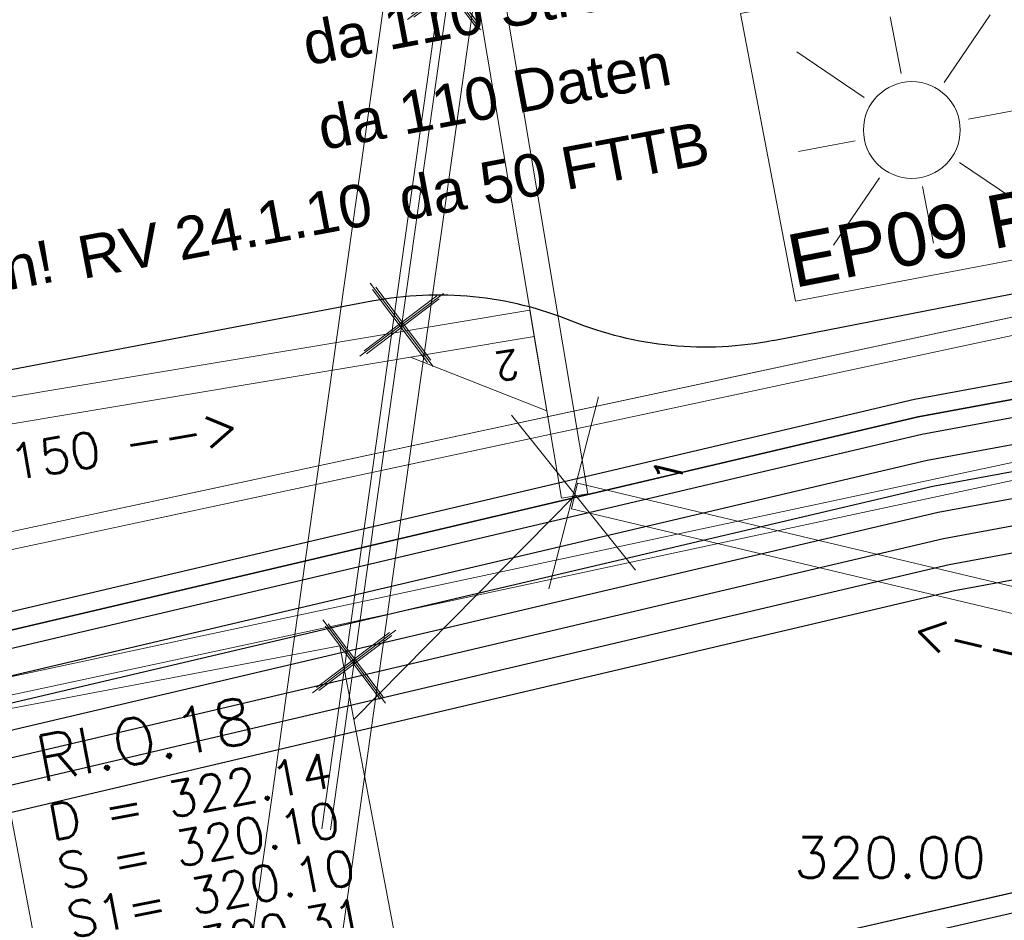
# Model space of a CAD drawing. Header units: metres. Extents: x -502 to 161, y -108 to 174.
# Tile 560 of 656: x -41.06 to -35.51, y -9.63 to -4.55. Entities that reach past the tile are written whole.
import ezdxf

# ---------------------------------------------------------------- set-up
doc = ezdxf.new("R2010")
doc.units = ezdxf.units.M
doc.header["$LTSCALE"] = 0.1
for name, pattern in [('125', [101.6, 100.001, -1.599]), ('237', [93, 75, -18]), ('239', [93, 75, -18])]:
    doc.linetypes.add(name, pattern=pattern)
for name, color, linetype in [('BRI31-005.05-5p02-Koordinierung Lageplan 4. BA ZOB West 2022-06-15', 7, 'Continuous'), ('BRI32-005.02-5f05-Koordinierung Schemaplan 4 BA ZOB Teilbereich', 7, 'Continuous'), ('BRI32-005.03-5f06-Koordinierung Schemaplan 4 BA ZOB Teilbereich 2 Ost - Bahnhofsallee 2023-01-21', 7, 'Continuous')]:
    doc.layers.add(name, color=color, linetype=linetype)
doc.styles.add('Arial', font='arial.ttf')
doc.styles.add('RomanS', font='romans__.ttf')
doc.styles.add('Txt', font='txt_____.ttf')

# ---------------------------------------------------------------- blocks, each defined once
blk = doc.blocks.new('WP_LP-1020')
at = {"color": 7, "linetype": 'Continuous', "lineweight": 20, "transparency": 33554687}
for p, q in [((-0.8253, 0.8253), (0.8253, 0.8253)), ((-0.8253, -0.8253), (-0.8253, 0.8253)), ((0.8253, -0.8253), (0.8253, 0.8253)), ((-0.8253, -0.8253), (0.8253, -0.8253))]:
    blk.add_line(p, q, dxfattribs=at)
at = {"color": 1, "linetype": 'Continuous', "lineweight": 9, "true_color": 0xff0000, "transparency": 33554687}
for p, q in [((0, 0.649924), (0, 0.324962)), ((-0.554739, 0.55475), (-0.229777, 0.229788)), ((0.229777, 0.229788), (0.554739, 0.55475)), ((-0.324962, 0), (-0.649924, 0)), ((0.324962, 0), (0.649924, 0)), ((-0.229777, -0.229777), (-0.554739, -0.554739)), ((0.229777, -0.229777), (0.554739, -0.554739)), ((0, -0.324962), (0, -0.649924))]:
    blk.add_line(p, q, dxfattribs=at)
at = {"color": 7, "linetype": 'Continuous', "lineweight": 20, "transparency": 33554687}
blk.add_circle((0, 0), 0.272749, dxfattribs=at)
blk = doc.blocks.new('1016')
at = {"color": 7, "linetype": 'Continuous', "lineweight": 9, "transparency": 33554687}
for p, q in [((0.703072, 0.277444), (1.257444, -0.276928)), ((1.257444, 0.277444), (0.703072, -0.276928))]:
    blk.add_line(p, q, dxfattribs=at)
at = {"color": 2, "linetype": 'Continuous', "lineweight": 20, "true_color": 0xffff00, "transparency": 33554687}
for p, q in [((1.212401, 0.25319), (0.727326, -0.231885)), ((0.727326, 0.232401), (1.212401, -0.252674)), ((0.748114, 0.25319), (1.23319, -0.231885)), ((1.23319, 0.232401), (0.748114, -0.252674))]:
    blk.add_line(p, q, dxfattribs=at)

msp = doc.modelspace()

# ---------------------------------------------------------------- linework, layer by layer
at = {"layer": 'BRI31-005.05-5p02-Koordinierung Lageplan 4. BA ZOB West 2022-06-15', "color": 6, "linetype": 'Continuous', "lineweight": 25, "true_color": 0xff00ff, "transparency": 33554687, "flags": 128}
for points in [[(-12.8197, -7.1584), (-13.0948, -7.1684), (-17.6753, -7.3484), (-25.0233, -7.7685), (-29.4119, -8.0888), (-36.588, -9.7298), (-36.8022, -9.7791), (-48.761, -11.229), (-54.8582, -12.3594), (-60.5568, -13.5195), (-72.2392, -15.9794), (-83.9386, -18.0493), (-95.7552, -20.2994), (-107.5641, -22.6294), (-119.3715, -24.8394), (-124.8625, -26.009), (-126.093, -26.1489), (-127.2478, -26.3291), (-138.8097, -28.3993), (-150.5411, -30.6494), (-156.6329, -31.8278), (-162.3974, -31.1788), (-174.3003, -29.339)], [(-174.3171, -29.4477), (-162.412, -31.2879), (-156.6285, -31.939), (-150.5203, -30.7574), (-138.7897, -28.5075), (-127.2296, -26.4376), (-126.0783, -26.2579), (-124.8448, -26.1177), (-119.3499, -24.9473), (-107.5433, -22.7374), (-95.7342, -20.4074), (-83.9188, -18.1575), (-72.2182, -16.0874), (-60.5345, -13.6272), (-54.8372, -12.4674), (-48.7444, -11.3378), (-36.7832, -9.8876), (-36.5634, -9.837), (-29.3955, -8.1979), (-25.0161, -7.8783), (-17.67, -7.4583), (-13.0906, -7.2783), (-12.8157, -7.2683)]]:
    msp.add_lwpolyline(points, dxfattribs=at)
at = {"layer": 'BRI32-005.02-5f05-Koordinierung Schemaplan 4 BA ZOB Teilbereich', "color": 1, "linetype": 'Continuous', "lineweight": 35, "true_color": 0xff0000, "transparency": 33554687, "flags": 128}
msp.add_lwpolyline([(-49.0413, -9.8571), (-35.9967, -6.7899), (-33.476, -6.3243), (-33.476, -6.3243, 0.055863), (-32.9174, -6.155), (-32.9174, -6.155), (-32.9174, -6.155, -0.055858), (-32.3589, -5.9857), (-32.3589, -5.9857), (-31.4149, -5.8113, 0.044912), (-30.9313, -5.6763, -0.044908), (-30.4478, -5.5412), (-28.1952, -5.1251, -0.138749), (-27.4564, -5.1941, 0.112438), (-26.7123, -5.3026), (-26.7123, -5.3026, -0.06559), (-23.1162, -5.4897)], format="xyb", dxfattribs=at)
at = {"layer": 'BRI32-005.02-5f05-Koordinierung Schemaplan 4 BA ZOB Teilbereich', "color": 6, "linetype": 'Continuous', "lineweight": 25, "true_color": 0xff00ff, "transparency": 33554687, "flags": 128}
for points in [[(-12.8197, -7.1584), (-13.0948, -7.1684), (-17.6753, -7.3484), (-25.0233, -7.7685), (-29.4119, -8.0888), (-36.588, -9.7298), (-36.8022, -9.7791), (-48.761, -11.229), (-54.8582, -12.3594), (-60.5568, -13.5195), (-72.2392, -15.9794), (-83.9386, -18.0493), (-95.7552, -20.2994), (-107.5641, -22.6294), (-119.3715, -24.8394), (-124.8625, -26.009), (-126.093, -26.1489), (-127.2478, -26.3291), (-138.8097, -28.3993), (-150.5411, -30.6494), (-156.6329, -31.8278), (-162.3974, -31.1788), (-174.3003, -29.339)], [(-174.3171, -29.4477), (-162.412, -31.2879), (-156.6285, -31.939), (-150.5203, -30.7574), (-138.7897, -28.5075), (-127.2296, -26.4376), (-126.0783, -26.2579), (-124.8448, -26.1177), (-119.3499, -24.9473), (-107.5433, -22.7374), (-95.7342, -20.4074), (-83.9188, -18.1575), (-72.2182, -16.0874), (-60.5345, -13.6272), (-54.8372, -12.4674), (-48.7444, -11.3378), (-36.7832, -9.8876), (-36.5634, -9.837), (-29.3955, -8.1979), (-25.0161, -7.8783), (-17.67, -7.4583), (-13.0906, -7.2783), (-12.8157, -7.2683)]]:
    msp.add_lwpolyline(points, dxfattribs=at)
at = {"layer": 'BRI32-005.03-5f06-Koordinierung Schemaplan 4 BA ZOB Teilbereich 2 Ost - Bahnhofsallee 2023-01-21', "color": 7, "linetype": 'Continuous', "lineweight": 13, "transparency": 33554687}
for p, q in [((-51.1802, -9.5949), (-24.1444, -3.8021)), ((-51.1802, -9.5949), (-24.1444, -3.8021)), ((-51.1165, -9.6835), (-24.212, -3.9189)), ((-51.1165, -9.6835), (-24.212, -3.9189)), ((-50.9698, -10.368), (-24.0653, -4.6033)), ((-50.9698, -10.368), (-24.0653, -4.6033)), ((-50.9916, -10.4749), (-23.9559, -4.6822)), ((-50.9916, -10.4749), (-23.9559, -4.6822)), ((-38.078, -7.7591), (-37.7986, -6.6766)), ((-38.2875, -6.7813), (-37.5891, -7.6544))]:
    msp.add_line(p, q, dxfattribs=at)
at = {"layer": 'BRI32-005.03-5f06-Koordinierung Schemaplan 4 BA ZOB Teilbereich 2 Ost - Bahnhofsallee 2023-01-21', "color": 1, "linetype": 'Continuous', "lineweight": 13, "true_color": 0xff0000, "transparency": 33554687}
for p, q in [((-38.1848, -6.1883), (-42.4242, -6.8989)), ((-38.16, -6.3362), (-42.4511, -7.0556))]:
    msp.add_line(p, q, dxfattribs=at)
at = {"layer": 'BRI32-005.03-5f06-Koordinierung Schemaplan 4 BA ZOB Teilbereich 2 Ost - Bahnhofsallee 2023-01-21', "color": 7, "linetype": 'Continuous', "lineweight": 9, "transparency": 33554687}
msp.add_line((-38.1848, -6.1883), (-38.16, -6.3362), dxfattribs=at)
at = {"layer": 'BRI32-005.03-5f06-Koordinierung Schemaplan 4 BA ZOB Teilbereich 2 Ost - Bahnhofsallee 2023-01-21', "color": 7, "linetype": '125', "lineweight": 13, "transparency": 33554687}
for p, q in [((-38.078, -7.7591), (-37.7986, -6.6766)), ((-38.2875, -6.7813), (-37.5891, -7.6544))]:
    msp.add_line(p, q, dxfattribs=at)
at = {"layer": 'BRI32-005.03-5f06-Koordinierung Schemaplan 4 BA ZOB Teilbereich 2 Ost - Bahnhofsallee 2023-01-21', "color": 7, "linetype": 'Continuous', "lineweight": 20, "transparency": 33554687}
for p, q in [((-38.078, -7.7591), (-37.7986, -6.6766)), ((-38.2875, -6.7813), (-37.5891, -7.6544))]:
    msp.add_line(p, q, dxfattribs=at)
at = {"layer": 'BRI32-005.03-5f06-Koordinierung Schemaplan 4 BA ZOB Teilbereich 2 Ost - Bahnhofsallee 2023-01-21', "color": 1, "linetype": 'Continuous', "lineweight": 20, "true_color": 0xff0000, "transparency": 33554687}
msp.add_line((-37.9331, -7.236), (-39.1767, -8.4965), dxfattribs=at)
at = {"layer": 'BRI32-005.03-5f06-Koordinierung Schemaplan 4 BA ZOB Teilbereich 2 Ost - Bahnhofsallee 2023-01-21', "color": 255, "linetype": 'Continuous', "lineweight": 9, "transparency": 33554687, "flags": 128}
msp.add_lwpolyline([(-39.3087, -9.1182), (-36.8996, 7.964), (-36.8668, 8.1949), (-37.2771, 8.1616), (-37.3426, 7.6909), (-37.3543, 7.6063), (-37.5717, 7.5817), (-37.8307, 7.5527), (-38.4521, 7.4829), (-39.2347, 7.7331), (-46.7361, 6.6886), (-48.2342, 6.5357), (-48.7383, 6.4846), (-48.9714, 6.6396), (-49.9163, 7.2686), (-49.9772, 7.3095)], dxfattribs=at)
at = {"layer": 'BRI32-005.03-5f06-Koordinierung Schemaplan 4 BA ZOB Teilbereich 2 Ost - Bahnhofsallee 2023-01-21', "color": 190, "linetype": 'Continuous', "lineweight": 13, "true_color": 0x7f00ff, "transparency": 33554687, "flags": 128}
msp.add_lwpolyline([(-50.0051, 7.268), (-49.9441, 7.227), (-48.9991, 6.598), (-48.7511, 6.433), (-48.2291, 6.486), (-46.7301, 6.639), (-39.2391, 7.682), (-38.4571, 7.432), (-37.8251, 7.503), (-37.5661, 7.532), (-37.3101, 7.561), (-37.2931, 7.684), (-37.2331, 8.115), (-36.9251, 8.14), (-36.9491, 7.971), (-39.3582, -9.1112)], dxfattribs=at)
at = {"layer": 'BRI32-005.03-5f06-Koordinierung Schemaplan 4 BA ZOB Teilbereich 2 Ost - Bahnhofsallee 2023-01-21', "color": 250, "linetype": 'Continuous', "lineweight": 20, "true_color": 0x333333, "transparency": 33554687, "flags": 128}
msp.add_lwpolyline([(-40.5141, -15.142), (-37.2471, 8.013), (-36.7511, 7.943), (-40.0191, -15.211), (-40.5141, -15.142)], dxfattribs=at)
at = {"layer": 'BRI32-005.03-5f06-Koordinierung Schemaplan 4 BA ZOB Teilbereich 2 Ost - Bahnhofsallee 2023-01-21', "color": 142, "linetype": 'Continuous', "lineweight": 30, "true_color": 0x0099cc, "transparency": 33554687, "flags": 128}
for points in [[(-36.8131, -6.3601), (-34.8502, -5.9763, 0.073684), (-34.4718, -5.8424), (-32.1862, -4.6312), (-32.1862, -4.6312, -0.07369), (-31.8078, -4.4972), (-31.8078, -4.4972), (-8.8936, -0.017), (-7.5211, -0.4055), (4.4431, 1.8711)], [(-36.8131, -6.3601), (-36.8131, -6.3601, -0.145677), (-37.949, -6.2504), (-37.949, -6.2504), (-37.949, -6.2504, 0.144389), (-39.075, -6.1389), (-39.075, -6.1389), (-47.4161, -7.7261), (-47.4161, -7.7261, -0.096734), (-48.1827, -7.7224), (-48.1827, -7.7224), (-50.6481, -7.2286, -0.303871), (-52.2181, -5.6513), (-52.357, -4.9411)]]:
    msp.add_lwpolyline(points, format="xyb", dxfattribs=at)
at = {"layer": 'BRI32-005.03-5f06-Koordinierung Schemaplan 4 BA ZOB Teilbereich 2 Ost - Bahnhofsallee 2023-01-21', "color": 1, "linetype": 'Continuous', "lineweight": 13, "true_color": 0xff0000, "transparency": 33554687, "flags": 128}
for points in [[(-39.1711, -0.3044), (-38.0071, -7.2484), (-37.8591, -7.2236), (-39.0231, -0.2796)], [(-38.16, -6.3362), (-38.0897, -6.7554), (-38.8574, -6.4531)], [(-29.2438, -9.222), (-37.9158, -7.163), (-37.9504, -7.309), (-29.2784, -9.368)]]:
    msp.add_lwpolyline(points, dxfattribs=at)
at = {"layer": 'BRI32-005.03-5f06-Koordinierung Schemaplan 4 BA ZOB Teilbereich 2 Ost - Bahnhofsallee 2023-01-21', "color": 7, "linetype": '239', "lineweight": 13, "transparency": 33554687, "flags": 128}
for points in [[(-31.3315, -6.2625), (-23.9559, -4.6822), (-24.1444, -3.8021), (-51.1802, -9.5949)], [(-50.9698, -10.368), (-24.0653, -4.6033), (-24.212, -3.9189), (-51.1165, -9.6835)]]:
    msp.add_lwpolyline(points, dxfattribs=at)
at = {"layer": 'BRI32-005.03-5f06-Koordinierung Schemaplan 4 BA ZOB Teilbereich 2 Ost - Bahnhofsallee 2023-01-21', "color": 1, "linetype": 'Continuous', "lineweight": 30, "true_color": 0xff0000, "transparency": 33554687, "flags": 128}
for points in [[(-23.098, -5.3914, 0.06559), (-26.7202, -5.2029), (-26.7202, -5.2029, -0.111569), (-27.4694, -5.0949), (-27.4694, -5.0949, 0.137889), (-28.2133, -5.0268), (-30.466, -5.4429), (-30.466, -5.4429, 0.044908), (-30.9495, -5.5779), (-30.9495, -5.5779, -0.044912), (-31.433, -5.713), (-32.377, -5.8874), (-32.377, -5.8874, 0.055858), (-32.9356, -6.0566), (-32.9356, -6.0566, -0.055863), (-33.4941, -6.2259), (-36.0172, -6.692), (-49.0619, -9.7592, -0.035613)], [(-49.0413, -9.8571), (-35.9967, -6.7899), (-33.476, -6.3243), (-33.476, -6.3243, 0.055863), (-32.9174, -6.155), (-32.9174, -6.155), (-32.9174, -6.155, -0.055858), (-32.3589, -5.9857), (-32.3589, -5.9857), (-31.4149, -5.8113, 0.044912), (-30.9313, -5.6763, -0.044908), (-30.4478, -5.5412), (-28.1952, -5.1251, -0.138749), (-27.4564, -5.1941, 0.112438), (-26.7123, -5.3026), (-26.7123, -5.3026, -0.06559), (-23.1162, -5.4897)]]:
    msp.add_lwpolyline(points, format="xyb", dxfattribs=at)
at = {"layer": 'BRI32-005.03-5f06-Koordinierung Schemaplan 4 BA ZOB Teilbereich 2 Ost - Bahnhofsallee 2023-01-21', "color": 3, "linetype": 'Continuous', "lineweight": 30, "true_color": 0x00ff00, "transparency": 33554687, "flags": 128}
msp.add_lwpolyline([(-58.9612, -10.9752), (-58.78, -10.9406, -0.124924), (-56.7865, -11.0645), (-56.7865, -11.0645, 0.123015), (-54.3722, -11.2133), (-54.3722, -11.2133, 0.004168), (-51.6655, -10.6881, 0.007754), (-48.9724, -10.0986), (-35.9453, -7.0346), (-34.4139, -6.7517), (-34.4135, -6.7517), (-33.3519, -6.5556), (-33.3518, -6.5556), (-32.2899, -6.3594)], format="xyb", dxfattribs=at)
at = {"layer": 'BRI32-005.03-5f06-Koordinierung Schemaplan 4 BA ZOB Teilbereich 2 Ost - Bahnhofsallee 2023-01-21', "color": 190, "linetype": 'Continuous', "lineweight": 30, "true_color": 0x7f00ff, "transparency": 33554687, "flags": 128}
msp.add_lwpolyline([(-58.9892, -10.8278), (-58.8078, -10.7932, -0.124904), (-56.7409, -10.9216, 0.122998), (-54.3996, -11.0658, 0.004215), (-51.7034, -10.5424, 0.007691), (-49.0208, -9.955), (-35.9761, -6.8878), (-34.4412, -6.6042), (-34.4412, -6.6042, 0.002314), (-33.38, -6.4031), (-33.38, -6.4031)], format="xyb", dxfattribs=at)
at = {"layer": 'BRI32-005.03-5f06-Koordinierung Schemaplan 4 BA ZOB Teilbereich 2 Ost - Bahnhofsallee 2023-01-21', "color": 7, "linetype": 'Continuous', "lineweight": 30, "transparency": 33554687, "flags": 128}
for points in [[(-32.2608, -6.5167), (-32.2608, -6.5167, 0.032377), (-33.3101, -6.7818), (-33.3101, -6.7818), (-33.3101, -6.7818, -0.032374), (-34.3594, -7.0468), (-34.3594, -7.0468), (-35.8837, -7.3283), (-48.9177, -10.3935, -0.007745), (-51.6108, -10.983), (-51.6108, -10.983, -0.004171), (-54.3175, -11.5082), (-54.3175, -11.5082, -0.123048), (-56.8776, -11.3504, 0.124966), (-58.7243, -11.2354), (-58.9055, -11.27)], [(-58.9333, -11.1226), (-58.7521, -11.088, -0.124945), (-56.832, -11.2075, 0.123031), (-54.3449, -11.3608, 0.004202), (-51.6452, -10.8367, 0.007704), (-48.9591, -10.2487), (-35.9145, -7.1815), (-34.3867, -6.8993, 0.016201), (-33.331, -6.6687)], [(-59.9506, -12.0179), (-59.2803, -11.8901, -0.011995), (-58.0787, -11.6908, -0.112193), (-57.0133, -11.7794), (-57.0133, -11.7794, 0.083263), (-55.1334, -12.0449), (-55.1334, -12.0449), (-55.1334, -12.0449, 0.084074), (-54.3613, -11.8936), (-54.3613, -11.8936), (-54.3613, -11.8936, -0.043509), (-53.5962, -11.6782), (-53.5962, -11.6782, 0.002903), (-51.7094, -11.309, 0.028853), (-51.4914, -11.2518, -0.020863), (-49.2635, -10.6288), (-35.8529, -7.4752), (-34.3322, -7.1943), (-33.3506, -7.0028)]]:
    msp.add_lwpolyline(points, format="xyb", dxfattribs=at)
at = {"layer": 'BRI32-005.03-5f06-Koordinierung Schemaplan 4 BA ZOB Teilbereich 2 Ost - Bahnhofsallee 2023-01-21', "color": 6, "linetype": 'Continuous', "lineweight": 20, "true_color": 0xff00ff, "transparency": 33554687, "flags": 128}
for points in [[(-12.8197, -7.1584), (-13.0948, -7.1684), (-17.6753, -7.3484), (-25.0233, -7.7685), (-29.4119, -8.0888), (-36.588, -9.7298), (-36.8022, -9.7791), (-48.761, -11.229), (-54.8582, -12.3594), (-60.5568, -13.5195), (-72.2392, -15.9794), (-83.9386, -18.0493), (-95.7552, -20.2994), (-107.5641, -22.6294), (-119.3715, -24.8394), (-124.8625, -26.009), (-126.093, -26.1489), (-127.2478, -26.3291), (-138.8097, -28.3993), (-150.5411, -30.6494), (-156.6329, -31.8278), (-162.3974, -31.1788), (-174.3003, -29.339)], [(-174.3171, -29.4477), (-162.412, -31.2879), (-156.6285, -31.939), (-150.5203, -30.7574), (-138.7897, -28.5075), (-127.2296, -26.4376), (-126.0783, -26.2579), (-124.8448, -26.1177), (-119.3499, -24.9473), (-107.5433, -22.7374), (-95.7342, -20.4074), (-83.9188, -18.1575), (-72.2182, -16.0874), (-60.5345, -13.6272), (-54.8372, -12.4674), (-48.7444, -11.3378), (-36.7832, -9.8876), (-36.5634, -9.837), (-29.3955, -8.1979), (-25.0161, -7.8783), (-17.67, -7.4583), (-13.0906, -7.2783), (-12.8157, -7.2683)]]:
    msp.add_lwpolyline(points, dxfattribs=at)
at = {"layer": 'BRI32-005.03-5f06-Koordinierung Schemaplan 4 BA ZOB Teilbereich 2 Ost - Bahnhofsallee 2023-01-21', "color": 3, "linetype": '237', "lineweight": 30, "true_color": 0x00ff00, "transparency": 33554687, "flags": 128}
msp.add_lwpolyline([(-59.9225, -12.1653), (-59.2522, -12.0375, -0.011995), (-58.0577, -11.8393), (-58.0577, -11.8393, -0.112194), (-57.0585, -11.9224), (-57.0585, -11.9224, 0.083263), (-55.1295, -12.1949, 0.083109), (-54.3454, -12.0427, -0.042549), (-53.5683, -11.8256), (-53.5683, -11.8256, 0.002903), (-51.6797, -11.4561), (-51.6797, -11.4561), (-51.6797, -11.4561, 0.028853), (-51.445, -11.3944), (-51.445, -11.3944), (-51.445, -11.3944, -0.020863), (-49.2291, -10.7748), (-49.2291, -10.7748), (-35.8221, -7.622), (-33.3216, -7.1601)], format="xyb", dxfattribs=at)
at = {"layer": 'BRI32-005.03-5f06-Koordinierung Schemaplan 4 BA ZOB Teilbereich 2 Ost - Bahnhofsallee 2023-01-21', "color": 7, "linetype": '237', "lineweight": 30, "transparency": 33554687, "flags": 128}
msp.add_lwpolyline([(-59.8944, -12.3126), (-59.2241, -12.1848, -0.011995), (-58.0367, -11.9878), (-58.0367, -11.9878, -0.112194), (-57.1038, -12.0654), (-57.1038, -12.0654, 0.083263), (-55.1256, -12.3448, 0.082168), (-54.3294, -12.1919, -0.041619), (-53.5403, -11.9729), (-53.5403, -11.9729, 0.002903), (-51.6501, -11.6031), (-51.6501, -11.6031, 0.028853), (-51.3986, -11.5371, -0.020863), (-49.1948, -10.9208), (-35.7913, -7.7688), (-34.2777, -7.4893), (-33.2925, -7.3175)], format="xyb", dxfattribs=at)
at = {"layer": 'BRI32-005.03-5f06-Koordinierung Schemaplan 4 BA ZOB Teilbereich 2 Ost - Bahnhofsallee 2023-01-21', "color": 7, "linetype": 'Continuous', "lineweight": 13, "transparency": 33554687, "flags": 128}
msp.add_lwpolyline([(-41.2204, -8.4537), (-39.2554, -8.0811), (-38.8616, -10.1581), (-40.8266, -10.5307), (-41.2204, -8.4537)], dxfattribs=at)
at = {"layer": 'BRI32-005.03-5f06-Koordinierung Schemaplan 4 BA ZOB Teilbereich 2 Ost - Bahnhofsallee 2023-01-21', "color": 1, "linetype": 'Continuous', "lineweight": 20, "true_color": 0xff0000, "transparency": 33554687, "flags": 128}
msp.add_lwpolyline([(-41.2204, -8.4537), (-39.2554, -8.0811), (-38.8616, -10.1581), (-40.8266, -10.5307), (-41.2204, -8.4537)], dxfattribs=at)

# ---------------------------------------------------------------- block references
at = {"layer": 'BRI32-005.03-5f06-Koordinierung Schemaplan 4 BA ZOB Teilbereich 2 Ost - Bahnhofsallee 2023-01-21', "color": 7, "transparency": 33554687, "xscale": 0.75, "yscale": 0.75, "zscale": 0.75, "rotation": 81.9725440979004}
for p in [(-38.7422, -5.1011), (-39.0098, -6.9991), (-39.2775, -8.8971)]:
    msp.add_blockref('1016', p, dxfattribs=at)
at = {"layer": 'BRI32-005.03-5f06-Koordinierung Schemaplan 4 BA ZOB Teilbereich 2 Ost - Bahnhofsallee 2023-01-21', "color": 7, "transparency": 33554687, "rotation": 100.7730010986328}
msp.add_blockref('WP_LP-1020', (-36.0322, -5.1733), dxfattribs=at)

# ---------------------------------------------------------------- texts
at = {"layer": 'BRI32-005.03-5f06-Koordinierung Schemaplan 4 BA ZOB Teilbereich 2 Ost - Bahnhofsallee 2023-01-21', "color": 7, "transparency": 33554687, "char_height": 0.24, "attachment_point": 1, "rotation": 10.6698, "line_spacing_factor": 0.25, "style": 'Arial'}
for s, insert in [('da 110 Strom', (-39.4826, -4.574)), ('da 110 Daten', (-39.3974, -5.0511))]:
    msp.add_mtext(s, dxfattribs=dict(at, insert=insert))
at = {"layer": 'BRI32-005.03-5f06-Koordinierung Schemaplan 4 BA ZOB Teilbereich 2 Ost - Bahnhofsallee 2023-01-21', "color": 1, "true_color": 0xff0000, "transparency": 33554687, "attachment_point": 1, "line_spacing_factor": 0.25}
for s, insert, char_height, rotation, style in [('da 50 FTTB', (-38.9421, -5.4493), 0.24, 10.6698, 'Arial'), ('RV 24.1.10', (-40.7496, -5.7778), 0.24, 10.6698, 'Arial'), ('nur 1 Röhrchen!', (-43.2565, -6.2343), 0.24, 10.6698, 'Arial'), ('2', (-38.2332, -6.5682), 0.16, 189.5158, 'Txt'), ('DN 150 -->', (-41.6296, -7.036), 0.2, 9.5158, 'Txt'), ('1', (-37.4966, -7.1437), 0.16, 76.6435, 'Txt'), ('<-- 4.9 % 8.9 m DN 150 PP', (-35.997, -7.8824), 0.2, 346.6435, 'Txt'), ('RI.O.18', (-40.9867, -8.5943), 0.26, 10.737, 'Txt'), ('D = 322.14', (-40.9133, -8.9814), 0.2, 10.737, 'Txt'), ('S = 320.10', (-40.8611, -9.2565), 0.2, 10.737, 'Txt'), ('S1= 320.10', (-40.8089, -9.5316), 0.2, 10.737, 'Txt'), ('S2= 320.31', (-40.7568, -9.8067), 0.2, 10.737, 'Txt')]:
    msp.add_mtext(s, dxfattribs=dict(at, insert=insert, char_height=char_height, rotation=rotation, style=style))
at = {"layer": 'BRI32-005.03-5f06-Koordinierung Schemaplan 4 BA ZOB Teilbereich 2 Ost - Bahnhofsallee 2023-01-21', "color": 190, "true_color": 0x7f00ff, "transparency": 33554687, "insert": (-36.7528, -5.7695), "char_height": 0.3, "attachment_point": 1, "rotation": 10.9801, "line_spacing_factor": 0.25, "style": 'Arial'}
msp.add_mtext('EP09 F1', dxfattribs=at)
at = {"layer": 'BRI32-005.03-5f06-Koordinierung Schemaplan 4 BA ZOB Teilbereich 2 Ost - Bahnhofsallee 2023-01-21', "color": 7, "transparency": 33554687, "insert": (-36.6972, -9.1592), "char_height": 0.23, "attachment_point": 1, "line_spacing_factor": 0.25, "style": 'RomanS'}
msp.add_mtext('320.00', dxfattribs=at)

doc.saveas('drawing.dxf')
